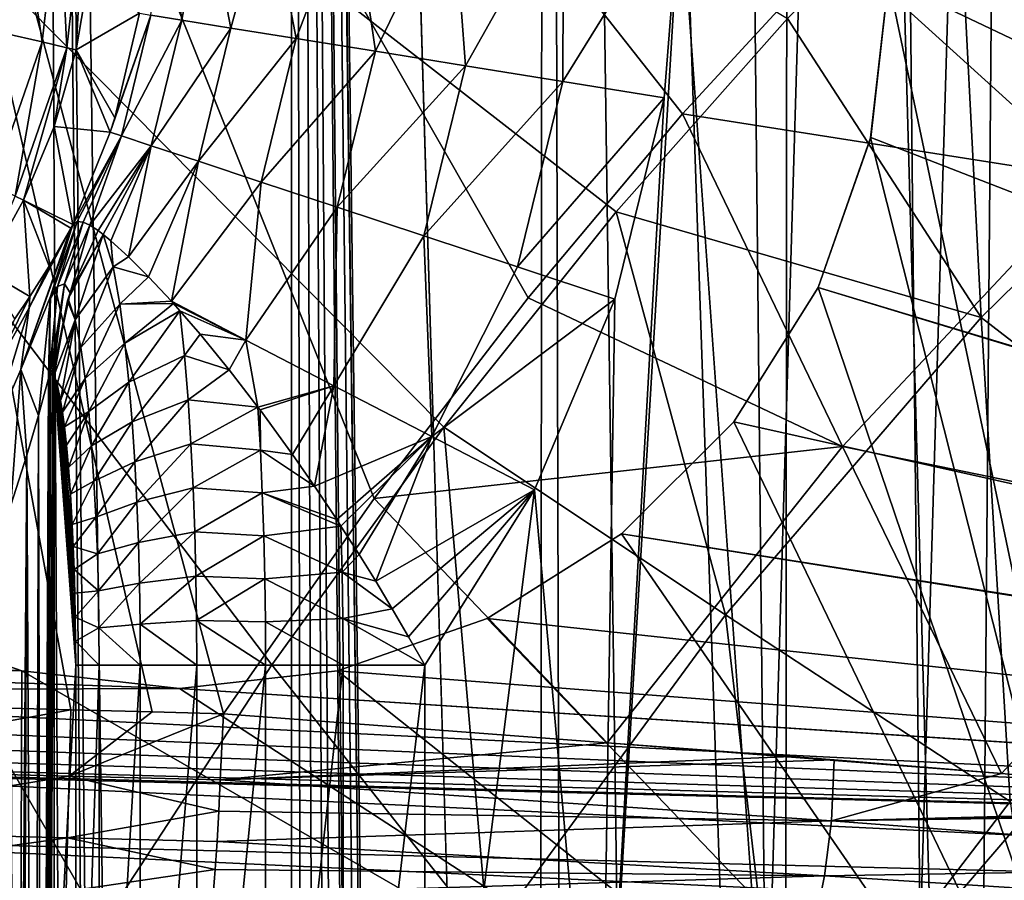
# Model space of a CAD drawing. Header units: metres. Extents: x -105 to 105, y -117 to 62.
# Tile 308 of 382: x 6.1 to 11.65, y -11.38 to -6.52. Entities that reach past the tile are written whole.
import ezdxf

# ---------------------------------------------------------------- set-up
doc = ezdxf.new("R2010")
doc.units = ezdxf.units.M
doc.layers.add('solid_509432_AD150_SW0001_01', color=7, linetype='CONTINUOUS')

msp = doc.modelspace()

# ---------------------------------------------------------------- linework, layer by layer
at = {"layer": 'solid_509432_AD150_SW0001_01'}
for points in [[(1.560201, 19.454649, 71.878479), (0, -90.568039, 71.879997), (6.716792, -90.563103, 71.851799)], [(3.113525, 19.27993, 71.87394), (1.560201, 19.454649, 71.878479), (6.716792, -90.563103, 71.851799)], [(4.649279, 18.989752, 71.866493), (3.113525, 19.27993, 71.87394), (6.716792, -90.563103, 71.851799)], [(6.158848, 18.585764, 71.856293), (4.649279, 18.989752, 71.866493), (6.716792, -90.563103, 71.851799)], [(6.158848, 18.585764, 71.856293), (7.271198, -90.493584, 71.846954), (7.627426, -90.37117, 71.843636)], [(7.633742, 18.070267, 71.843575), (6.158848, 18.585764, 71.856293), (7.627426, -90.37117, 71.843636)], [(6.158848, 18.585764, 71.856293), (7.181343, -90.514397, 71.847771), (7.271198, -90.493584, 71.846954)], [(6.158848, 18.585764, 71.856293), (6.716792, -90.563103, 71.851799), (7.181343, -90.514397, 71.847771)], [(7.633742, 18.070267, 71.843575), (7.627426, -90.37117, 71.843636), (7.795491, -90.288895, 71.842018)], [(7.633742, 18.070267, 71.843575), (9.022556, -88.007729, 71.829117), (9.022556, -28.755762, 71.829117)], [(9.065643, 17.446205, 71.828629), (7.633742, 18.070267, 71.843575), (9.022556, -28.755762, 71.829117)], [(7.633742, 18.070267, 71.843575), (8.98235, -88.533623, 71.829575), (9.022556, -88.007729, 71.829117)], [(7.633742, 18.070267, 71.843575), (8.979424, -88.551857, 71.829605), (8.98235, -88.533623, 71.829575)], [(7.633742, 18.070267, 71.843575), (8.859094, -89.033203, 71.830948), (8.979424, -88.551857, 71.829605)], [(7.633742, 18.070267, 71.843575), (8.663997, -89.454674, 71.833084), (8.859094, -89.033203, 71.830948)], [(7.633742, 18.070267, 71.843575), (8.615164, -89.533127, 71.833611), (8.663997, -89.454674, 71.833084)], [(7.633742, 18.070267, 71.843575), (8.384526, -89.830048, 71.83606), (8.615164, -89.533127, 71.833611)], [(7.633742, 18.070267, 71.843575), (8.252732, -89.962006, 71.837433), (8.384526, -89.830048, 71.83606)], [(7.633742, 18.070267, 71.843575), (8.034111, -90.139801, 71.839661), (8.252732, -89.962006, 71.837433)], [(7.633742, 18.070267, 71.843575), (7.795491, -90.288895, 71.842018), (8.034111, -90.139801, 71.839661)], [(9.178672, -26.460121, 71.827347), (9.065643, 17.446205, 71.828629), (9.022556, -28.755762, 71.829117)], [(10.412165, -22.032551, 71.812241), (10.446499, 16.71714, 71.81179), (9.065643, 17.446205, 71.828629)], [(9.644741, -24.204479, 71.821861), (10.412165, -22.032551, 71.812241), (9.065643, 17.446205, 71.828629)], [(9.178672, -26.460121, 71.827347), (9.644741, -24.204479, 71.821861), (9.065643, 17.446205, 71.828629)], [(10.412165, -22.032551, 71.812241), (11.466784, -19.984238, 71.797813), (10.446499, 16.71714, 71.81179)], [(11.466784, -19.984238, 71.797813), (11.76857, 15.887227, 71.793434), (10.446499, 16.71714, 71.81179)], [(11.466784, -19.984238, 71.797813), (12.789195, -18.097115, 71.777763), (11.76857, 15.887227, 71.793434)], [(10.075418, 10.182426, 68.879997), (10.310082, -12.572193, 68.879997), (9.827391, -5.8, 68.879997)], [(10.075418, 10.182426, 68.879997), (10.961078, 9.340251, 68.879997), (10.310082, -12.572193, 68.879997)], [(10.961078, 9.340251, 68.879997), (11.178156, -11.711964, 68.879997), (10.310082, -12.572193, 68.879997)], [(10.961078, 9.340251, 68.879997), (11.776581, 8.429969, 68.879997), (11.178156, -11.711964, 68.879997)], [(11.776581, 8.429969, 68.879997), (11.974685, -10.785096, 68.879997), (11.178156, -11.711964, 68.879997)], [(11.656376, 7.305843, 3.6), (11.245516, 6.710617, 3.6), (12.603499, -13.940187, 3.6)], [(11, -6.3, 3.6), (12.603499, -13.940187, 3.6), (11.245516, 6.710617, 3.6)], [(11.59725, 3.466968, 2.202656), (12.579206, 4.088384, 2.22837), (21.654612, -11.367823, 2.466017)], [(10.51178, 3.051578, 2.174232), (11.59725, 3.466968, 2.202656), (21.654612, -11.367823, 2.466017)], [(9.365834, 2.858877, 2.144225), (10.51178, 3.051578, 2.174232), (21.654612, -11.367823, 2.466017)], [(9.494305, -3.172952, 2.147589), (9.365834, 2.858877, 2.144225), (21.654612, -11.367823, 2.466017)], [(9.463707, -7.609659, -16.167194), (0, -0.25, -16.299999), (10.430306, -6.516758, -16.186916)], [(8.491665, -8.824736, -16.145269), (0, -0.25, -16.299999), (9.463707, -7.609659, -16.167194)], [(7.520955, -10.166413, -16.121058), (0, -0.25, -16.299999), (8.491665, -8.824736, -16.145269)], [(6.55984, -11.636592, -16.094528), (0, -0.25, -16.299999), (7.520955, -10.166413, -16.121058)], [(5.620007, -13.231618, -16.065746), (0, -0.25, -16.299999), (6.55984, -11.636592, -16.094528)], [(4.53511, -0.323961, -13.39818), (9.838708, -7.055127, -13.28237), (10.711084, -6.107227, -13.298678)], [(4.53511, -0.323961, -13.39818), (8.966207, -8.094018, -13.264496), (9.838708, -7.055127, -13.28237)], [(4.53511, -0.323961, -13.39818), (8.098138, -9.226183, -13.245017), (8.966207, -8.094018, -13.264496)], [(4.53511, -0.323961, -13.39818), (7.246974, -10.442265, -13.224093), (8.098138, -9.226183, -13.245017)], [(4.53511, -0.323961, -13.39818), (6.84513, -10.431643, -13.224277), (7.246974, -10.442265, -13.224093)], [(4.53511, -0.323961, -13.39818), (6.387159, -10.419597, -13.224483), (6.84513, -10.431643, -13.224277)], [(4.53511, -0.323961, -13.39818), (4.567264, -10.371883, -13.225305), (6.387159, -10.419597, -13.224483)], [(10.127562, -3.80634, 2.164171), (9.494305, -3.172952, 2.147589), (21.654612, -11.367823, 2.466017)], [(10.604027, -4.564777, 2.176648), (10.127562, -3.80634, 2.164171), (21.654612, -11.367823, 2.466017)], [(10.899744, -5.410061, 2.184391), (10.604027, -4.564777, 2.176648), (21.654612, -11.367823, 2.466017)], [(13.062856, -6.693572, -16.078629), (11.386396, -5.539844, -16.204544), (12.329649, -4.67089, -16.220224)], [(10.899744, -5.410061, 2.184391), (21.654612, -11.367823, 2.466017), (11, -6.3, 2.187017)], [(11.523291, -8.204957, -16.051559), (10.430306, -6.516758, -16.186916), (11.386396, -5.539844, -16.204544)], [(13.062856, -6.693572, -16.078629), (11.523291, -8.204957, -16.051559), (11.386396, -5.539844, -16.204544)], [(6.09892, -5.8, 47.336536), (6.008688, -6.600835, 47.336536), (5.822111, -5.8, 47.197586)], [(6.224161, -6.650015, 47.553524), (6.008688, -6.600835, 47.336536), (6.09892, -5.8, 47.336536)], [(6.319935, -5.8, 47.553524), (6.224161, -6.650015, 47.553524), (6.09892, -5.8, 47.336536)], [(6.364567, -6.682062, 47.827736), (6.224161, -6.650015, 47.553524), (6.319935, -5.8, 47.553524)], [(6.463952, -5.8, 47.827736), (6.364567, -6.682062, 47.827736), (6.319935, -5.8, 47.553524)], [(6.463952, -5.8, 47.827736), (6.416432, -6.6939, 48.132549), (6.364567, -6.682062, 47.827736)], [(6.463952, -5.8, 47.827736), (6.491891, -6.249778, 48.132549), (6.416432, -6.6939, 48.132549)], [(7.012892, -6.526636, 67.064232), (6.838438, -6.498547, 66.510132), (6.91292, -5.8, 66.59124)], [(7.012892, -6.526636, 67.064232), (6.91292, -5.8, 66.59124), (7.140921, -5.8, 67.215248)], [(7.289621, -6.571193, 67.573822), (7.012892, -6.526636, 67.064232), (7.140921, -5.8, 67.215248)], [(7.289621, -6.571193, 67.573822), (7.140921, -5.8, 67.215248), (7.500667, -5.8, 67.773766)], [(7.658226, -6.630544, 68.019753), (7.289621, -6.571193, 67.573822), (7.500667, -5.8, 67.773766)], [(7.658226, -6.630544, 68.019753), (7.500667, -5.8, 67.773766), (7.974517, -5.8, 68.239418)], [(8.104852, -6.702456, 68.385262), (7.658226, -6.630544, 68.019753), (7.974517, -5.8, 68.239418)], [(8.104852, -6.702456, 68.385262), (7.974517, -5.8, 68.239418), (8.539234, -5.8, 68.589363)], [(8.612715, -6.784229, 68.656624), (8.104852, -6.702456, 68.385262), (8.539234, -5.8, 68.589363)], [(8.612715, -6.784229, 68.656624), (8.539234, -5.8, 68.589363), (9.167122, -5.8, 68.806442)], [(9.162726, -6.872788, 68.823624), (8.612715, -6.784229, 68.656624), (9.167122, -5.8, 68.806442)], [(9.162726, -6.872788, 68.823624), (9.827391, -5.8, 68.879997), (9.734217, -6.964788, 68.879997)], [(9.162726, -6.872788, 68.823624), (9.167122, -5.8, 68.806442), (9.827391, -5.8, 68.879997)], [(9.375936, -13.360348, 68.879997), (9.734217, -6.964788, 68.879997), (9.827391, -5.8, 68.879997)], [(10.310082, -12.572193, 68.879997), (9.375936, -13.360348, 68.879997), (9.827391, -5.8, 68.879997)], [(12.158247, -7.421499, -13.143449), (10.711084, -6.107227, -13.298678), (9.838708, -7.055127, -13.28237)], [(12.158247, -7.421499, -13.143449), (13.662369, -6.06485, -13.166926), (10.711084, -6.107227, -13.298678)], [(6.772814, -6.487981, 65.932358), (6.416432, -6.6939, 48.132549), (6.491891, -6.249778, 48.132549)], [(10.899703, -7.190117, 3.6), (11, -6.3, 3.6), (10.899744, -7.189939, 2.184391)], [(10.899703, -7.190117, 3.6), (12.603499, -13.940187, 3.6), (11, -6.3, 3.6)], [(10.899744, -7.189939, 2.184391), (11, -6.3, 2.187017), (21.654612, -11.367823, 2.466017)], [(11, -6.3, 3.6), (11, -6.3, 2.187017), (10.899744, -7.189939, 2.184391)], [(6.772814, -6.487981, 65.932358), (6.635027, -7.077425, 65.932358), (6.416432, -6.6939, 48.132549)], [(6.838438, -6.498547, 66.510132), (6.608901, -7.159115, 65.932358), (6.635027, -7.077425, 65.932358)], [(6.838438, -6.498547, 66.510132), (6.672005, -7.179994, 66.510132), (6.608901, -7.159115, 65.932358)], [(6.838438, -6.498547, 66.510132), (6.635027, -7.077425, 65.932358), (6.772814, -6.487981, 65.932358)], [(7.012892, -6.526636, 67.064232), (6.672005, -7.179994, 66.510132), (6.838438, -6.498547, 66.510132)], [(7.012892, -6.526636, 67.064232), (6.839767, -7.235486, 67.064232), (6.672005, -7.179994, 66.510132)], [(7.289621, -6.571193, 67.573822), (6.839767, -7.235486, 67.064232), (7.012892, -6.526636, 67.064232)], [(11.523291, -8.204957, -16.051559), (9.463707, -7.609659, -16.167194), (10.430306, -6.516758, -16.186916)], [(6.224161, -6.650015, 47.553524), (5.941642, -7.457407, 47.553524), (6.008688, -6.600835, 47.336536)], [(7.289621, -6.571193, 67.573822), (7.10588, -7.323509, 67.573822), (6.839767, -7.235486, 67.064232)], [(7.658226, -6.630544, 68.019753), (7.10588, -7.323509, 67.573822), (7.289621, -6.571193, 67.573822)], [(6.071397, -7.519894, 47.827736), (5.941642, -7.457407, 47.553524), (6.224161, -6.650015, 47.553524)], [(6.364567, -6.682062, 47.827736), (6.071397, -7.519894, 47.827736), (6.224161, -6.650015, 47.553524)], [(7.658226, -6.630544, 68.019753), (7.460344, -7.440757, 68.019753), (7.10588, -7.323509, 67.573822)], [(8.104852, -6.702456, 68.385262), (7.460344, -7.440757, 68.019753), (7.658226, -6.630544, 68.019753)], [(6.364567, -6.682062, 47.827736), (6.119328, -7.542976, 48.132549), (6.071397, -7.519894, 47.827736)], [(6.364567, -6.682062, 47.827736), (6.291721, -7.126781, 48.132549), (6.119328, -7.542976, 48.132549)], [(6.364567, -6.682062, 47.827736), (6.416432, -6.6939, 48.132549), (6.291721, -7.126781, 48.132549)], [(6.608901, -7.159115, 65.932358), (6.291721, -7.126781, 48.132549), (6.416432, -6.6939, 48.132549)], [(6.635027, -7.077425, 65.932358), (6.608901, -7.159115, 65.932358), (6.416432, -6.6939, 48.132549)], [(8.104852, -6.702456, 68.385262), (7.889837, -7.582822, 68.385262), (7.460344, -7.440757, 68.019753)], [(8.612715, -6.784229, 68.656624), (7.889837, -7.582822, 68.385262), (8.104852, -6.702456, 68.385262)], [(13.072886, -9.402821, -15.742567), (11.523291, -8.204957, -16.051559), (13.062856, -6.693572, -16.078629)], [(8.612715, -6.784229, 68.656624), (8.378216, -7.744366, 68.656624), (7.889837, -7.582822, 68.385262)], [(9.162726, -6.872788, 68.823624), (8.378216, -7.744366, 68.656624), (8.612715, -6.784229, 68.656624)], [(9.162726, -6.872788, 68.823624), (8.907128, -7.919317, 68.823624), (8.378216, -7.744366, 68.656624)], [(9.162726, -6.872788, 68.823624), (9.734217, -6.964788, 68.879997), (8.907128, -7.919317, 68.823624)], [(8.907128, -7.919317, 68.823624), (9.734217, -6.964788, 68.879997), (9.456692, -8.1011, 68.879997)], [(9.375936, -13.360348, 68.879997), (9.456692, -8.1011, 68.879997), (9.734217, -6.964788, 68.879997)], [(10.740903, -8.933107, -13.117845), (9.838708, -7.055127, -13.28237), (8.966207, -8.094018, -13.264496)], [(10.740903, -8.933107, -13.117845), (12.158247, -7.421499, -13.143449), (9.838708, -7.055127, -13.28237)], [(6.398121, -7.680136, 65.932358), (6.119328, -7.542976, 48.132549), (6.291721, -7.126781, 48.132549)], [(6.608901, -7.159115, 65.932358), (6.398121, -7.680136, 65.932358), (6.291721, -7.126781, 48.132549)], [(6.672005, -7.179994, 66.510132), (6.398121, -7.680136, 65.932358), (6.608901, -7.159115, 65.932358)], [(6.422657, -7.664052, 66.185951), (6.398121, -7.680136, 65.932358), (6.672005, -7.179994, 66.510132)], [(6.455063, -7.667221, 66.404953), (6.422657, -7.664052, 66.185951), (6.672005, -7.179994, 66.510132)], [(6.493639, -7.684423, 66.603355), (6.455063, -7.667221, 66.404953), (6.672005, -7.179994, 66.510132)], [(6.493639, -7.684423, 66.603355), (6.672005, -7.179994, 66.510132), (6.839767, -7.235486, 67.064232)], [(10.899703, -7.190117, 3.6), (10.604027, -8.035223, 2.176648), (10.603883, -8.035521, 3.6)], [(10.899703, -7.190117, 3.6), (10.603883, -8.035521, 3.6), (12.603499, -13.940187, 3.6)], [(10.604027, -8.035223, 2.176648), (10.899744, -7.189939, 2.184391), (21.654612, -11.367823, 2.466017)], [(10.899703, -7.190117, 3.6), (10.899744, -7.189939, 2.184391), (10.604027, -8.035223, 2.176648)], [(6.493639, -7.684423, 66.603355), (6.839767, -7.235486, 67.064232), (6.539948, -7.714723, 66.796211)], [(6.839767, -7.235486, 67.064232), (6.569418, -7.736931, 66.902084), (6.539948, -7.714723, 66.796211)], [(6.839767, -7.235486, 67.064232), (6.611629, -7.771598, 67.038017), (6.569418, -7.736931, 66.902084)], [(6.839767, -7.235486, 67.064232), (6.711431, -7.861915, 67.308083), (6.611629, -7.771598, 67.038017)], [(6.839767, -7.235486, 67.064232), (7.10588, -7.323509, 67.573822), (6.711431, -7.861915, 67.308083)], [(7.10588, -7.323509, 67.573822), (6.825221, -7.975203, 67.559227), (6.711431, -7.861915, 67.308083)], [(7.10588, -7.323509, 67.573822), (6.954526, -8.113725, 67.796768), (6.825221, -7.975203, 67.559227)], [(7.10588, -7.323509, 67.573822), (7.460344, -7.440757, 68.019753), (6.954526, -8.113725, 67.796768)], [(7.460344, -7.440757, 68.019753), (7.373537, -8.332566, 68.253273), (6.954526, -8.113725, 67.796768)], [(7.460344, -7.440757, 68.019753), (7.889837, -7.582822, 68.385262), (7.373537, -8.332566, 68.253273)], [(12.937261, -9.385948, -12.775183), (12.158247, -7.421499, -13.143449), (10.740903, -8.933107, -13.117845)], [(6.071397, -7.519894, 47.827736), (6.119328, -7.542976, 48.132549), (5.901419, -7.937253, 48.132549)], [(6.155285, -8.087623, 65.030991), (5.901419, -7.937253, 48.132549), (6.119328, -7.542976, 48.132549)], [(6.264434, -7.914979, 65.361435), (6.155285, -8.087623, 65.030991), (6.119328, -7.542976, 48.132549)], [(6.386292, -7.701899, 65.867668), (6.264434, -7.914979, 65.361435), (6.119328, -7.542976, 48.132549)], [(6.398121, -7.680136, 65.932358), (6.386292, -7.701899, 65.867668), (6.119328, -7.542976, 48.132549)], [(7.889837, -7.582822, 68.385262), (7.870914, -8.591032, 68.595779), (7.373537, -8.332566, 68.253273)], [(7.889837, -7.582822, 68.385262), (8.378216, -7.744366, 68.656624), (7.870914, -8.591032, 68.595779)], [(10.080722, -9.883482, -16.021894), (8.491665, -8.824736, -16.145269), (9.463707, -7.609659, -16.167194)], [(11.523291, -8.204957, -16.051559), (10.080722, -9.883482, -16.021894), (9.463707, -7.609659, -16.167194)], [(6.269152, -8.100606, 66.169067), (6.271303, -8.087381, 66.162109), (6.422657, -7.664052, 66.185951)], [(6.310678, -8.030068, 66.325424), (6.269152, -8.100606, 66.169067), (6.422657, -7.664052, 66.185951)], [(6.271303, -8.087381, 66.162109), (6.398121, -7.680136, 65.932358), (6.422657, -7.664052, 66.185951)], [(6.310678, -8.030068, 66.325424), (6.422657, -7.664052, 66.185951), (6.455063, -7.667221, 66.404953)], [(6.351038, -8.014704, 66.510147), (6.310678, -8.030068, 66.325424), (6.455063, -7.667221, 66.404953)], [(6.351038, -8.014704, 66.510147), (6.455063, -7.667221, 66.404953), (6.493639, -7.684423, 66.603355)], [(6.104078, -8.499185, 65.79715), (6.386292, -7.701899, 65.867668), (6.398121, -7.680136, 65.932358)], [(6.271303, -8.087381, 66.162109), (6.104078, -8.499185, 65.79715), (6.398121, -7.680136, 65.932358)], [(6.104078, -8.499185, 65.79715), (6.15096, -8.150469, 65.438515), (6.386292, -7.701899, 65.867668)], [(6.15096, -8.150469, 65.438515), (6.264434, -7.914979, 65.361435), (6.386292, -7.701899, 65.867668)], [(6.351038, -8.014704, 66.510147), (6.493639, -7.684423, 66.603355), (6.382713, -8.065612, 66.691566)], [(6.382713, -8.065612, 66.691566), (6.493639, -7.684423, 66.603355), (6.539948, -7.714723, 66.796211)], [(6.382713, -8.065612, 66.691566), (6.539948, -7.714723, 66.796211), (6.569418, -7.736931, 66.902084)], [(6.371831, -8.099334, 66.680771), (6.569418, -7.736931, 66.902084), (6.411109, -8.219325, 66.903526)], [(6.382713, -8.065612, 66.691566), (6.569418, -7.736931, 66.902084), (6.371831, -8.099334, 66.680771)], [(6.624226, -7.919222, 67.198677), (6.411109, -8.219325, 66.903526), (6.569418, -7.736931, 66.902084)], [(6.624226, -7.919222, 67.198677), (6.569418, -7.736931, 66.902084), (6.611629, -7.771598, 67.038017)], [(6.624226, -7.919222, 67.198677), (6.611629, -7.771598, 67.038017), (6.711431, -7.861915, 67.308083)], [(8.378216, -7.744366, 68.656624), (8.422517, -8.877675, 68.808083), (7.870914, -8.591032, 68.595779)], [(8.378216, -7.744366, 68.656624), (8.907128, -7.919317, 68.823624), (8.422517, -8.877675, 68.808083)], [(6.624226, -7.919222, 67.198677), (6.711431, -7.861915, 67.308083), (6.825221, -7.975203, 67.559227)], [(6.155285, -8.087623, 65.030991), (6.069532, -8.212525, 64.815079), (5.901419, -7.937253, 48.132549)], [(6.15096, -8.150469, 65.438515), (6.155285, -8.087623, 65.030991), (6.264434, -7.914979, 65.361435)], [(6.624226, -7.919222, 67.198677), (6.442327, -8.375444, 67.080574), (6.411109, -8.219325, 66.903526)], [(6.662374, -8.130104, 67.415024), (6.442327, -8.375444, 67.080574), (6.624226, -7.919222, 67.198677)], [(6.662374, -8.130104, 67.415024), (6.624226, -7.919222, 67.198677), (6.825221, -7.975203, 67.559227)], [(8.907128, -7.919317, 68.823624), (9.456692, -8.1011, 68.879997), (8.422517, -8.877675, 68.808083)], [(6.662374, -8.130104, 67.415024), (6.825221, -7.975203, 67.559227), (6.954526, -8.113725, 67.796768)], [(6.310678, -8.030068, 66.325424), (6.272157, -8.515094, 66.437157), (6.266385, -8.528996, 66.41246)], [(6.310678, -8.030068, 66.325424), (6.266385, -8.528996, 66.41246), (6.269152, -8.100606, 66.169067)], [(6.351038, -8.014704, 66.510147), (6.282313, -8.508496, 66.484535), (6.272157, -8.515094, 66.437157)], [(6.351038, -8.014704, 66.510147), (6.272157, -8.515094, 66.437157), (6.310678, -8.030068, 66.325424)], [(6.351038, -8.014704, 66.510147), (6.286794, -8.51513, 66.507439), (6.282313, -8.508496, 66.484535)], [(6.351038, -8.014704, 66.510147), (6.382713, -8.065612, 66.691566), (6.286794, -8.51513, 66.507439)], [(10.603883, -8.035521, 3.6), (10.127562, -8.79366, 2.164171), (10.127305, -8.793983, 3.6)], [(10.603883, -8.035521, 3.6), (10.127305, -8.793983, 3.6), (12.603499, -13.940187, 3.6)], [(10.127562, -8.79366, 2.164171), (10.604027, -8.035223, 2.176648), (21.221378, -11.267543, 2.454673)], [(10.603883, -8.035521, 3.6), (10.604027, -8.035223, 2.176648), (10.127562, -8.79366, 2.164171)], [(10.604027, -8.035223, 2.176648), (21.654612, -11.367823, 2.466017), (21.221378, -11.267543, 2.454673)], [(5.894207, -8.612926, 65.148735), (6.069532, -8.212525, 64.815079), (6.155285, -8.087623, 65.030991)], [(5.894207, -8.612926, 65.148735), (6.155285, -8.087623, 65.030991), (6.15096, -8.150469, 65.438515)], [(6.271303, -8.087381, 66.162109), (6.204069, -8.757781, 66.203934), (6.104078, -8.499185, 65.79715)], [(6.271303, -8.087381, 66.162109), (6.260525, -8.548884, 66.388725), (6.204069, -8.757781, 66.203934)], [(6.269152, -8.100606, 66.169067), (6.260525, -8.548884, 66.388725), (6.271303, -8.087381, 66.162109)], [(6.269152, -8.100606, 66.169067), (6.266385, -8.528996, 66.41246), (6.260525, -8.548884, 66.388725)], [(6.382713, -8.065612, 66.691566), (6.371831, -8.099334, 66.680771), (6.286794, -8.51513, 66.507439)], [(6.368003, -8.111739, 66.676773), (6.286794, -8.51513, 66.507439), (6.371831, -8.099334, 66.680771)], [(6.368003, -8.111739, 66.676773), (6.291416, -8.530077, 66.532707), (6.286794, -8.51513, 66.507439)], [(6.368003, -8.111739, 66.676773), (6.411109, -8.219325, 66.903526), (6.291416, -8.530077, 66.532707)], [(6.368003, -8.111739, 66.676773), (6.371831, -8.099334, 66.680771), (6.411109, -8.219325, 66.903526)], [(10.740903, -8.933107, -13.117845), (8.966207, -8.094018, -13.264496), (8.098138, -9.226183, -13.245017)], [(8.422517, -8.877675, 68.808083), (9.456692, -8.1011, 68.879997), (9.001888, -9.178766, 68.879997)], [(9.375936, -13.360348, 68.879997), (9.001888, -9.178766, 68.879997), (9.456692, -8.1011, 68.879997)], [(5.906733, -8.952757, 65.519508), (5.894207, -8.612926, 65.148735), (6.15096, -8.150469, 65.438515)], [(6.104078, -8.499185, 65.79715), (5.906733, -8.952757, 65.519508), (6.15096, -8.150469, 65.438515)], [(6.662374, -8.130104, 67.415024), (6.467114, -8.550181, 67.221146), (6.442327, -8.375444, 67.080574)], [(6.691389, -8.349277, 67.579575), (6.467114, -8.550181, 67.221146), (6.662374, -8.130104, 67.415024)], [(6.662374, -8.130104, 67.415024), (6.954526, -8.113725, 67.796768), (6.965916, -8.126393, 67.815811)], [(6.691389, -8.349277, 67.579575), (6.662374, -8.130104, 67.415024), (6.965916, -8.126393, 67.815811)], [(6.691389, -8.349277, 67.579575), (6.965916, -8.126393, 67.815811), (7.001775, -8.166745, 67.874039)], [(6.714102, -8.571164, 67.708389), (6.691389, -8.349277, 67.579575), (7.001775, -8.166745, 67.874039)], [(6.714102, -8.571164, 67.708389), (7.001775, -8.166745, 67.874039), (7.02777, -8.419668, 68.017624)], [(6.965916, -8.126393, 67.815811), (6.954526, -8.113725, 67.796768), (7.373537, -8.332566, 68.253273)], [(7.001775, -8.166745, 67.874039), (6.965916, -8.126393, 67.815811), (7.373537, -8.332566, 68.253273)], [(7.116498, -8.299934, 68.044289), (7.001775, -8.166745, 67.874039), (7.373537, -8.332566, 68.253273)], [(7.02777, -8.419668, 68.017624), (7.001775, -8.166745, 67.874039), (7.116498, -8.299934, 68.044289)], [(6.411109, -8.219325, 66.903526), (6.30918, -8.58201, 66.633446), (6.291416, -8.530077, 66.532707)], [(6.411109, -8.219325, 66.903526), (6.32863, -8.673161, 66.743752), (6.30918, -8.58201, 66.633446)], [(6.411109, -8.219325, 66.903526), (6.442327, -8.375444, 67.080574), (6.32863, -8.673161, 66.743752)], [(11.686144, -10.937805, -15.717717), (10.080722, -9.883482, -16.021894), (11.523291, -8.204957, -16.051559)], [(11.686144, -10.937805, -15.717717), (11.523291, -8.204957, -16.051559), (13.072886, -9.402821, -15.742567)], [(7.02777, -8.419668, 68.017624), (7.116498, -8.299934, 68.044289), (7.280209, -8.500475, 68.251701)], [(7.280209, -8.500475, 68.251701), (7.116498, -8.299934, 68.044289), (7.373537, -8.332566, 68.253273)], [(7.442338, -8.71068, 68.422966), (7.280209, -8.500475, 68.251701), (7.373537, -8.332566, 68.253273)], [(7.442338, -8.71068, 68.422966), (7.373537, -8.332566, 68.253273), (7.870914, -8.591032, 68.595779)], [(6.442327, -8.375444, 67.080574), (6.339139, -8.739106, 66.803352), (6.32863, -8.673161, 66.743752)], [(6.442327, -8.375444, 67.080574), (6.467114, -8.550181, 67.221146), (6.339139, -8.739106, 66.803352)], [(6.691389, -8.349277, 67.579575), (6.487155, -8.736016, 67.334808), (6.467114, -8.550181, 67.221146)], [(6.714102, -8.571164, 67.708389), (6.487155, -8.736016, 67.334808), (6.691389, -8.349277, 67.579575)], [(6.732247, -8.794751, 67.811295), (6.714102, -8.571164, 67.708389), (7.02777, -8.419668, 68.017624)], [(6.732247, -8.794751, 67.811295), (7.02777, -8.419668, 68.017624), (7.047581, -8.669526, 68.129982)], [(7.047581, -8.669526, 68.129982), (7.02777, -8.419668, 68.017624), (7.280209, -8.500475, 68.251701)], [(6.104078, -8.499185, 65.79715), (6.047307, -9.264956, 65.868752), (5.906733, -8.952757, 65.519508)], [(6.104078, -8.499185, 65.79715), (6.138668, -8.981604, 66.043945), (6.047307, -9.264956, 65.868752)], [(6.104078, -8.499185, 65.79715), (6.204069, -8.757781, 66.203934), (6.138668, -8.981604, 66.043945)], [(7.047581, -8.669526, 68.129982), (7.280209, -8.500475, 68.251701), (7.442338, -8.71068, 68.422966)], [(6.204069, -8.757781, 66.203934), (6.260525, -8.548884, 66.388725), (6.222605, -17.035429, 66.25795)], [(6.260525, -8.548884, 66.388725), (6.249832, -16.847788, 66.348305), (6.222605, -17.035429, 66.25795)], [(6.282313, -8.508496, 66.484535), (6.286794, -8.51513, 66.507439), (6.249832, -16.847788, 66.348305)], [(6.272157, -8.515094, 66.437157), (6.282313, -8.508496, 66.484535), (6.249832, -16.847788, 66.348305)], [(6.266385, -8.528996, 66.41246), (6.272157, -8.515094, 66.437157), (6.249832, -16.847788, 66.348305)], [(6.286794, -8.51513, 66.507439), (6.291416, -8.530077, 66.532707), (6.249832, -16.847788, 66.348305)], [(6.260525, -8.548884, 66.388725), (6.266385, -8.528996, 66.41246), (6.249832, -16.847788, 66.348305)], [(6.249832, -16.847788, 66.348305), (6.291416, -8.530077, 66.532707), (6.291416, -12.45564, 66.532707)], [(6.413892, -10.167493, 67.227295), (6.291416, -12.45564, 66.532707), (6.291416, -8.530077, 66.532707)], [(6.413328, -10.032749, 67.224098), (6.413892, -10.167493, 67.227295), (6.291416, -8.530077, 66.532707)], [(6.411622, -9.89684, 67.214424), (6.413328, -10.032749, 67.224098), (6.291416, -8.530077, 66.532707)], [(6.408784, -9.761194, 67.198334), (6.411622, -9.89684, 67.214424), (6.291416, -8.530077, 66.532707)], [(6.404855, -9.627512, 67.176048), (6.408784, -9.761194, 67.198334), (6.291416, -8.530077, 66.532707)], [(6.399909, -9.497582, 67.147995), (6.404855, -9.627512, 67.176048), (6.291416, -8.530077, 66.532707)], [(6.394072, -9.373519, 67.114891), (6.399909, -9.497582, 67.147995), (6.291416, -8.530077, 66.532707)], [(6.384034, -9.202334, 67.057961), (6.394072, -9.373519, 67.114891), (6.291416, -8.530077, 66.532707)], [(6.372986, -9.052554, 66.995308), (6.384034, -9.202334, 67.057961), (6.291416, -8.530077, 66.532707)], [(6.361532, -8.926104, 66.930351), (6.372986, -9.052554, 66.995308), (6.291416, -8.530077, 66.532707)], [(6.350152, -8.822417, 66.865814), (6.361532, -8.926104, 66.930351), (6.291416, -8.530077, 66.532707)], [(6.339139, -8.739106, 66.803352), (6.350152, -8.822417, 66.865814), (6.291416, -8.530077, 66.532707)], [(6.32863, -8.673161, 66.743752), (6.339139, -8.739106, 66.803352), (6.291416, -8.530077, 66.532707)], [(6.30918, -8.58201, 66.633446), (6.32863, -8.673161, 66.743752), (6.291416, -8.530077, 66.532707)], [(6.467114, -8.550181, 67.221146), (6.350152, -8.822417, 66.865814), (6.339139, -8.739106, 66.803352)], [(6.467114, -8.550181, 67.221146), (6.487155, -8.736016, 67.334808), (6.350152, -8.822417, 66.865814)], [(6.714102, -8.571164, 67.708389), (6.503541, -8.929559, 67.427734), (6.487155, -8.736016, 67.334808)], [(6.732247, -8.794751, 67.811295), (6.503541, -8.929559, 67.427734), (6.714102, -8.571164, 67.708389)], [(7.454602, -8.727045, 68.434685), (7.442338, -8.71068, 68.422966), (7.870914, -8.591032, 68.595779)], [(7.636834, -8.977986, 68.589928), (7.454602, -8.727045, 68.434685), (7.870914, -8.591032, 68.595779)], [(7.76118, -9.157683, 68.676506), (7.636834, -8.977986, 68.589928), (7.870914, -8.591032, 68.595779)], [(7.76118, -9.157683, 68.676506), (7.870914, -8.591032, 68.595779), (8.422517, -8.877675, 68.808083)], [(6.746812, -9.020019, 67.893898), (6.732247, -8.794751, 67.811295), (7.047581, -8.669526, 68.129982)], [(6.746812, -9.020019, 67.893898), (7.047581, -8.669526, 68.129982), (7.063335, -8.918143, 68.219322)], [(7.063335, -8.918143, 68.219322), (7.047581, -8.669526, 68.129982), (7.442338, -8.71068, 68.422966)], [(7.063335, -8.918143, 68.219322), (7.442338, -8.71068, 68.422966), (7.456015, -8.953614, 68.499878)], [(7.456015, -8.953614, 68.499878), (7.442338, -8.71068, 68.422966), (7.454602, -8.727045, 68.434685)], [(6.138668, -8.981604, 66.043945), (6.204069, -8.757781, 66.203934), (6.180246, -17.25028, 66.140961)], [(6.204069, -8.757781, 66.203934), (6.222605, -17.035429, 66.25795), (6.180246, -17.25028, 66.140961)], [(6.487155, -8.736016, 67.334808), (6.361532, -8.926104, 66.930351), (6.350152, -8.822417, 66.865814)], [(6.487155, -8.736016, 67.334808), (6.372986, -9.052554, 66.995308), (6.361532, -8.926104, 66.930351)], [(6.487155, -8.736016, 67.334808), (6.503541, -8.929559, 67.427734), (6.372986, -9.052554, 66.995308)], [(7.456015, -8.953614, 68.499878), (7.454602, -8.727045, 68.434685), (7.636834, -8.977986, 68.589928)], [(6.732247, -8.794751, 67.811295), (6.516902, -9.128838, 67.50351), (6.503541, -8.929559, 67.427734)], [(6.746812, -9.020019, 67.893898), (6.516902, -9.128838, 67.50351), (6.732247, -8.794751, 67.811295)], [(8.741136, -11.710578, -15.98999), (7.520955, -10.166413, -16.121058), (8.491665, -8.824736, -16.145269)], [(10.080722, -9.883482, -16.021894), (8.741136, -11.710578, -15.98999), (8.491665, -8.824736, -16.145269)], [(10.127305, -8.793983, 3.6), (9.494305, -9.427048, 2.147589), (9.493982, -9.427305, 3.6)], [(10.127305, -8.793983, 3.6), (9.493982, -9.427305, 3.6), (12.603499, -13.940187, 3.6)], [(9.494305, -9.427048, 2.147589), (10.127562, -8.79366, 2.164171), (21.221378, -11.267543, 2.454673)], [(10.127305, -8.793983, 3.6), (10.127562, -8.79366, 2.164171), (9.494305, -9.427048, 2.147589)], [(7.886892, -9.34622, 68.748634), (7.76118, -9.157683, 68.676506), (8.422517, -8.877675, 68.808083)], [(7.910752, -9.382893, 68.760612), (7.886892, -9.34622, 68.748634), (8.422517, -8.877675, 68.808083)], [(8.012795, -9.542698, 68.805557), (7.910752, -9.382893, 68.760612), (8.422517, -8.877675, 68.808083)], [(8.106951, -9.694477, 68.837936), (8.012795, -9.542698, 68.805557), (8.422517, -8.877675, 68.808083)], [(8.106951, -9.694477, 68.837936), (8.422517, -8.877675, 68.808083), (9.001888, -9.178766, 68.879997)], [(6.503541, -8.929559, 67.427734), (6.384034, -9.202334, 67.057961), (6.372986, -9.052554, 66.995308)], [(6.503541, -8.929559, 67.427734), (6.516902, -9.128838, 67.50351), (6.384034, -9.202334, 67.057961)], [(6.758349, -9.246988, 67.959328), (6.746812, -9.020019, 67.893898), (7.063335, -8.918143, 68.219322)], [(6.758349, -9.246988, 67.959328), (7.063335, -8.918143, 68.219322), (7.075738, -9.166602, 68.289665)], [(7.075738, -9.166602, 68.289665), (7.063335, -8.918143, 68.219322), (7.456015, -8.953614, 68.499878)], [(9.413424, -10.606347, -13.088589), (10.740903, -8.933107, -13.117845), (8.098138, -9.226183, -13.245017)], [(11.638485, -10.779271, -12.75984), (10.740903, -8.933107, -13.117845), (9.413424, -10.606347, -13.088589)], [(12.937261, -9.385948, -12.775183), (10.740903, -8.933107, -13.117845), (11.638485, -10.779271, -12.75984)], [(6.047307, -9.264956, 65.868752), (6.138668, -8.981604, 66.043945), (6.074553, -17.595037, 65.916748)], [(6.138668, -8.981604, 66.043945), (6.106372, -17.509573, 65.977058), (6.074553, -17.595037, 65.916748)], [(6.138668, -8.981604, 66.043945), (6.180246, -17.25028, 66.140961), (6.106372, -17.509573, 65.977058)], [(7.075738, -9.166602, 68.289665), (7.456015, -8.953614, 68.499878), (7.466759, -9.195575, 68.560806)], [(7.456015, -8.953614, 68.499878), (7.636834, -8.977986, 68.589928), (7.76118, -9.157683, 68.676506)], [(7.466759, -9.195575, 68.560806), (7.456015, -8.953614, 68.499878), (7.76118, -9.157683, 68.676506)], [(6.746812, -9.020019, 67.893898), (6.527593, -9.332409, 67.56414), (6.516902, -9.128838, 67.50351)], [(6.758349, -9.246988, 67.959328), (6.527593, -9.332409, 67.56414), (6.746812, -9.020019, 67.893898)], [(6.516902, -9.128838, 67.50351), (6.394072, -9.373519, 67.114891), (6.384034, -9.202334, 67.057961)], [(6.516902, -9.128838, 67.50351), (6.527593, -9.332409, 67.56414), (6.394072, -9.373519, 67.114891)], [(6.767165, -9.475539, 68.009323), (6.758349, -9.246988, 67.959328), (7.075738, -9.166602, 68.289665)], [(6.767165, -9.475539, 68.009323), (7.075738, -9.166602, 68.289665), (7.085179, -9.415566, 68.343208)], [(7.085179, -9.415566, 68.343208), (7.075738, -9.166602, 68.289665), (7.466759, -9.195575, 68.560806)], [(7.466759, -9.195575, 68.560806), (7.76118, -9.157683, 68.676506), (7.886892, -9.34622, 68.748634)], [(7.085179, -9.415566, 68.343208), (7.466759, -9.195575, 68.560806), (7.474977, -9.437572, 68.607414)], [(7.466759, -9.195575, 68.560806), (7.886892, -9.34622, 68.748634), (7.910752, -9.382893, 68.760612)], [(7.474977, -9.437572, 68.607414), (7.466759, -9.195575, 68.560806), (7.910752, -9.382893, 68.760612)], [(8.200294, -9.849612, 68.861229), (8.106951, -9.694477, 68.837936), (9.001888, -9.178766, 68.879997)], [(8.29264, -10.007456, 68.875298), (8.200294, -9.849612, 68.861229), (9.001888, -9.178766, 68.879997)], [(8.29264, -10.007456, 68.875298), (9.001888, -9.178766, 68.879997), (8.383507, -10.167493, 68.879997)], [(8.383507, -14.07016, 68.879997), (8.383507, -10.167493, 68.879997), (9.001888, -9.178766, 68.879997)], [(9.375936, -13.360348, 68.879997), (8.383507, -14.07016, 68.879997), (9.001888, -9.178766, 68.879997)], [(6.758349, -9.246988, 67.959328), (6.53581, -9.53908, 67.610741), (6.527593, -9.332409, 67.56414)], [(6.767165, -9.475539, 68.009323), (6.53581, -9.53908, 67.610741), (6.758349, -9.246988, 67.959328)], [(9.413424, -10.606347, -13.088589), (8.098138, -9.226183, -13.245017), (7.246974, -10.442265, -13.224093)], [(6.527593, -9.332409, 67.56414), (6.399909, -9.497582, 67.147995), (6.394072, -9.373519, 67.114891)], [(6.527593, -9.332409, 67.56414), (6.53581, -9.53908, 67.610741), (6.399909, -9.497582, 67.147995)], [(7.474977, -9.437572, 68.607414), (7.910752, -9.382893, 68.760612), (7.917137, -9.643612, 68.796944)], [(7.917137, -9.643612, 68.796944), (7.910752, -9.382893, 68.760612), (8.012795, -9.542698, 68.805557)], [(12.937261, -9.385948, -12.775183), (11.638485, -10.779271, -12.75984), (13.977601, -10.988504, -12.204398)], [(6.773417, -9.705397, 68.044777), (6.767165, -9.475539, 68.009323), (7.085179, -9.415566, 68.343208)], [(6.773417, -9.705397, 68.044777), (7.085179, -9.415566, 68.343208), (7.091863, -9.665345, 68.381111)], [(7.091863, -9.665345, 68.381111), (7.085179, -9.415566, 68.343208), (7.474977, -9.437572, 68.607414)], [(7.091863, -9.665345, 68.381111), (7.474977, -9.437572, 68.607414), (7.480811, -9.680077, 68.640503)], [(7.480811, -9.680077, 68.640503), (7.474977, -9.437572, 68.607414), (7.917137, -9.643612, 68.796944)], [(9.493982, -9.427305, 3.6), (8.735818, -9.90374, 2.127727), (8.73552, -9.903883, 3.6)], [(9.493982, -9.427305, 3.6), (8.73552, -9.903883, 3.6), (12.603499, -13.940187, 3.6)], [(20.566813, -11.180304, 2.437533), (8.735818, -9.90374, 2.127727), (9.494305, -9.427048, 2.147589)], [(9.493982, -9.427305, 3.6), (9.494305, -9.427048, 2.147589), (8.735818, -9.90374, 2.127727)], [(9.494305, -9.427048, 2.147589), (21.221378, -11.267543, 2.454673), (20.779415, -11.203161, 2.4431)], [(9.494305, -9.427048, 2.147589), (20.779415, -11.203161, 2.4431), (20.566813, -11.180304, 2.437533)], [(6.53581, -9.53908, 67.610741), (6.404855, -9.627512, 67.176048), (6.399909, -9.497582, 67.147995)], [(6.767165, -9.475539, 68.009323), (6.541654, -9.747785, 67.643883), (6.53581, -9.53908, 67.610741)], [(6.773417, -9.705397, 68.044777), (6.541654, -9.747785, 67.643883), (6.767165, -9.475539, 68.009323)], [(6.53581, -9.53908, 67.610741), (6.541654, -9.747785, 67.643883), (6.404855, -9.627512, 67.176048)], [(7.917137, -9.643612, 68.796944), (8.012795, -9.542698, 68.805557), (8.106951, -9.694477, 68.837936)], [(6.541654, -9.747785, 67.643883), (6.408784, -9.761194, 67.198334), (6.404855, -9.627512, 67.176048)], [(6.77717, -9.936227, 68.066063), (6.773417, -9.705397, 68.044777), (7.091863, -9.665345, 68.381111)], [(6.77717, -9.936227, 68.066063), (7.091863, -9.665345, 68.381111), (7.095874, -9.916053, 68.403862)], [(7.095874, -9.916053, 68.403862), (7.091863, -9.665345, 68.381111), (7.480811, -9.680077, 68.640503)], [(7.480811, -9.680077, 68.640503), (7.917137, -9.643612, 68.796944), (7.920984, -9.905051, 68.818764)], [(7.917137, -9.643612, 68.796944), (8.106951, -9.694477, 68.837936), (8.200294, -9.849612, 68.861229)], [(7.920984, -9.905051, 68.818764), (7.917137, -9.643612, 68.796944), (8.200294, -9.849612, 68.861229)], [(6.773417, -9.705397, 68.044777), (6.545163, -9.957587, 67.663788), (6.541654, -9.747785, 67.643883)], [(6.77717, -9.936227, 68.066063), (6.545163, -9.957587, 67.663788), (6.773417, -9.705397, 68.044777)], [(7.095874, -9.916053, 68.403862), (7.480811, -9.680077, 68.640503), (7.484316, -9.923389, 68.660385)], [(7.484316, -9.923389, 68.660385), (7.480811, -9.680077, 68.640503), (7.920984, -9.905051, 68.818764)], [(6.541654, -9.747785, 67.643883), (6.411622, -9.89684, 67.214424), (6.408784, -9.761194, 67.198334)], [(6.541654, -9.747785, 67.643883), (6.545163, -9.957587, 67.663788), (6.411622, -9.89684, 67.214424)], [(7.920984, -9.905051, 68.818764), (8.200294, -9.849612, 68.861229), (8.29264, -10.007456, 68.875298)], [(10.400439, -12.623884, -15.691017), (8.741136, -11.710578, -15.98999), (10.080722, -9.883482, -16.021894)], [(10.400439, -12.623884, -15.691017), (10.080722, -9.883482, -16.021894), (11.686144, -10.937805, -15.717717)], [(5.264182, -9.90374, 2.036819), (6.109704, -10.199662, 2.05896), (2.904006, -9.996581, 1.975016)], [(5.26448, -9.903883, 3.6), (6.109704, -10.199662, 2.05896), (5.264182, -9.90374, 2.036819)], [(6.109882, -10.199703, 3.6), (6.109704, -10.199662, 2.05896), (5.26448, -9.903883, 3.6)], [(6.109882, -10.199703, 3.6), (5.26448, -9.903883, 3.6), (6.096374, -13.627247, 3.6)], [(6.545163, -9.957587, 67.663788), (6.413328, -10.032749, 67.224098), (6.411622, -9.89684, 67.214424)], [(6.77717, -9.936227, 68.066063), (6.778428, -10.167493, 68.073196), (6.545163, -9.957587, 67.663788)], [(6.77717, -9.936227, 68.066063), (7.095874, -9.916053, 68.403862), (7.097219, -10.167493, 68.411491)], [(6.77717, -9.936227, 68.066063), (7.097219, -10.167493, 68.411491), (6.778428, -10.167493, 68.073196)], [(7.095874, -9.916053, 68.403862), (7.484316, -9.923389, 68.660385), (7.485493, -10.167493, 68.667053)], [(7.095874, -9.916053, 68.403862), (7.485493, -10.167493, 68.667053), (7.097219, -10.167493, 68.411491)], [(7.484316, -9.923389, 68.660385), (7.920984, -9.905051, 68.818764), (7.922276, -10.167493, 68.826088)], [(7.484316, -9.923389, 68.660385), (7.922276, -10.167493, 68.826088), (7.485493, -10.167493, 68.667053)], [(8.73552, -9.903883, 3.6), (7.890296, -10.199662, 2.105586), (7.890118, -10.199703, 3.6)], [(8.73552, -9.903883, 3.6), (7.890118, -10.199703, 3.6), (12.603499, -13.940187, 3.6)], [(7.890296, -10.199662, 2.105586), (8.735818, -9.90374, 2.127727), (20.566813, -11.180304, 2.437533)], [(8.73552, -9.903883, 3.6), (8.735818, -9.90374, 2.127727), (7.890296, -10.199662, 2.105586)], [(7.920984, -9.905051, 68.818764), (8.29264, -10.007456, 68.875298), (8.383507, -10.167493, 68.879997)], [(7.922276, -10.167493, 68.826088), (7.920984, -9.905051, 68.818764), (8.383507, -10.167493, 68.879997)], [(6.109704, -10.199662, 2.05896), (3.012205, -10.16233, 1.977849), (2.904006, -9.996581, 1.975016)], [(6.545163, -9.957587, 67.663788), (6.546339, -10.167493, 67.670448), (6.413328, -10.032749, 67.224098)], [(6.778428, -10.167493, 68.073196), (6.546339, -10.167493, 67.670448), (6.545163, -9.957587, 67.663788)], [(6.546339, -10.167493, 67.670448), (6.413892, -10.167493, 67.227295), (6.413328, -10.032749, 67.224098)], [(7, -10.3, 2.082273), (3.141306, -10.312394, 1.98123), (3.012205, -10.16233, 1.977849)], [(6.109704, -10.199662, 2.05896), (7, -10.3, 2.082273), (3.012205, -10.16233, 1.977849)], [(6.413892, -10.167493, 67.227295), (6.413892, -14.070159, 67.227295), (6.291416, -12.45564, 66.532707)], [(6.546339, -10.167493, 67.670448), (6.413892, -14.070159, 67.227295), (6.413892, -10.167493, 67.227295)], [(6.547075, -14.070159, 67.672157), (6.413892, -14.070159, 67.227295), (6.546339, -10.167493, 67.670448)], [(6.547075, -14.070159, 67.672157), (6.546339, -10.167493, 67.670448), (6.778428, -10.167493, 68.073196)], [(6.779261, -14.07016, 68.074318), (6.547075, -14.070159, 67.672157), (6.778428, -10.167493, 68.073196)], [(8.741136, -11.710578, -15.98999), (6.55984, -11.636592, -16.094528), (7.520955, -10.166413, -16.121058)], [(6.779261, -14.07016, 68.074318), (6.778428, -10.167493, 68.073196), (7.097219, -10.167493, 68.411491)], [(7.097932, -14.07016, 68.412086), (6.779261, -14.07016, 68.074318), (7.097219, -10.167493, 68.411491)], [(7.097932, -14.07016, 68.412086), (7.097219, -10.167493, 68.411491), (7.485493, -10.167493, 68.667053)], [(7.485909, -14.07016, 68.667267), (7.097932, -14.07016, 68.412086), (7.485493, -10.167493, 68.667053)], [(7.485909, -14.07016, 68.667267), (7.485493, -10.167493, 68.667053), (7.922276, -10.167493, 68.826088)], [(7.922276, -14.070159, 68.826088), (7.485909, -14.07016, 68.667267), (7.922276, -10.167493, 68.826088)], [(7.922276, -14.070159, 68.826088), (8.383507, -10.167493, 68.879997), (8.383507, -14.07016, 68.879997)], [(7.922276, -14.070159, 68.826088), (7.922276, -10.167493, 68.826088), (8.383507, -10.167493, 68.879997)], [(6.109882, -10.199703, 3.6), (6.096374, -13.627247, 3.6), (12.603499, -13.940187, 3.6)], [(7, -10.3, 3.6), (7, -10.3, 2.082273), (6.109704, -10.199662, 2.05896)], [(7, -10.3, 3.6), (6.109704, -10.199662, 2.05896), (6.109882, -10.199703, 3.6)], [(7, -10.3, 3.6), (6.109882, -10.199703, 3.6), (12.603499, -13.940187, 3.6)], [(7, -10.3, 2.082273), (7.890296, -10.199662, 2.105586), (20.566813, -11.180304, 2.437533)], [(7.890118, -10.199703, 3.6), (7.890296, -10.199662, 2.105586), (7, -10.3, 2.082273)], [(7.890118, -10.199703, 3.6), (7, -10.3, 2.082273), (7, -10.3, 3.6)], [(7.890118, -10.199703, 3.6), (7, -10.3, 3.6), (12.603499, -13.940187, 3.6)], [(7, -10.3, 2.082273), (20.352932, -11.169054, 2.431932), (3.141306, -10.312394, 1.98123)], [(3.289071, -10.444159, 1.985099), (3.141306, -10.312394, 1.98123), (20.352932, -11.169054, 2.431932)], [(7, -10.3, 2.082273), (20.566813, -11.180304, 2.437533), (20.352932, -11.169054, 2.431932)], [(4.557417, -10.746511, -13.171057), (6.387159, -10.419597, -13.224483), (4.567264, -10.371883, -13.225305)], [(3.452935, -10.555326, 1.98939), (3.289071, -10.444159, 1.985099), (20.352932, -11.169054, 2.431932)], [(6.377313, -10.794225, -13.170236), (6.387159, -10.419597, -13.224483), (4.557417, -10.746511, -13.171057)], [(6.377313, -10.794225, -13.170236), (6.84513, -10.431643, -13.224277), (6.387159, -10.419597, -13.224483)], [(6.377313, -10.794225, -13.170236), (7.246974, -10.442265, -13.224093), (6.84513, -10.431643, -13.224277)], [(7.229067, -10.814494, -13.170511), (7.246974, -10.442265, -13.224093), (6.377313, -10.794225, -13.170236)], [(7.229067, -10.814494, -13.170511), (9.413424, -10.606347, -13.088589), (7.246974, -10.442265, -13.224093)], [(3.630063, -10.643964, 1.994028), (3.452935, -10.555326, 1.98939), (20.352932, -11.169054, 2.431932)], [(7.229067, -10.814494, -13.170511), (10.45359, -10.683858, -12.959202), (9.413424, -10.606347, -13.088589)], [(10.694462, -10.702609, -12.923188), (11.638485, -10.779271, -12.75984), (9.413424, -10.606347, -13.088589)], [(10.45359, -10.683858, -12.959202), (10.694462, -10.702609, -12.923188), (9.413424, -10.606347, -13.088589)], [(3.817384, -10.708518, 1.998933), (3.630063, -10.643964, 1.994028), (20.352932, -11.169054, 2.431932)], [(4.011633, -10.74785, 2.00402), (3.817384, -10.708518, 1.998933), (20.352932, -11.169054, 2.431932)], [(7.229067, -10.814494, -13.170511), (10.694462, -10.702609, -12.923188), (10.45359, -10.683858, -12.959202)], [(10.678967, -11.04574, -12.838276), (10.694462, -10.702609, -12.923188), (7.229067, -10.814494, -13.170511)], [(10.678967, -11.04574, -12.838276), (11.638485, -10.779271, -12.75984), (10.694462, -10.702609, -12.923188)], [(4.247155, -10.76178, 2.010187), (4.011633, -10.74785, 2.00402), (20.352932, -11.169054, 2.431932)], [(20.34462, -11.548565, 2.382862), (4.238843, -11.141292, 1.961118), (4.247155, -10.76178, 2.010187)], [(20.34462, -11.548565, 2.382862), (4.247155, -10.76178, 2.010187), (20.352932, -11.169054, 2.431932)], [(6.377313, -10.794225, -13.170236), (4.557417, -10.746511, -13.171057), (4.548199, -11.095621, -13.02469)], [(6.368093, -11.143334, -13.023869), (6.377313, -10.794225, -13.170236), (4.548199, -11.095621, -13.02469)], [(7.220623, -10.992785, -13.109121), (6.377313, -10.794225, -13.170236), (6.368093, -11.143334, -13.023869)], [(7.220623, -10.992785, -13.109121), (7.229067, -10.814494, -13.170511), (6.377313, -10.794225, -13.170236)], [(10.678967, -11.04574, -12.838276), (7.229067, -10.814494, -13.170511), (7.220623, -10.992785, -13.109121)], [(10.678967, -11.04574, -12.838276), (13.749725, -10.967007, -12.267608), (11.638485, -10.779271, -12.75984)], [(12.210762, -11.975595, 68.790207), (11.178156, -11.711964, 68.879997), (11.974685, -10.785096, 68.879997)], [(11.638485, -10.779271, -12.75984), (13.749725, -10.967007, -12.267608), (13.977601, -10.988504, -12.204398)], [(10.400439, -12.623884, -15.691017), (11.686144, -10.937805, -15.717717), (12.052386, -13.511196, -15.200426)], [(7.211164, -11.162884, -13.025283), (7.220623, -10.992785, -13.109121), (6.368093, -11.143334, -13.023869)], [(10.678967, -11.04574, -12.838276), (7.220623, -10.992785, -13.109121), (7.211164, -11.162884, -13.025283)], [(10.678967, -11.04574, -12.838276), (13.977601, -10.988504, -12.204398), (13.749725, -10.967007, -12.267608)], [(10.678967, -11.04574, -12.838276), (14.082711, -10.998483, -12.174618), (13.977601, -10.988504, -12.204398)], [(14.042722, -11.299712, -12.066768), (14.082711, -10.998483, -12.174618), (10.678967, -11.04574, -12.838276)], [(10.638574, -11.357033, -12.679454), (10.678967, -11.04574, -12.838276), (7.211164, -11.162884, -13.025283)], [(14.042722, -11.299712, -12.066768), (10.678967, -11.04574, -12.838276), (10.638574, -11.357033, -12.679454)], [(6.368093, -11.143334, -13.023869), (4.548199, -11.095621, -13.02469), (4.540195, -11.396964, -12.79553)], [(20.339405, -11.903365, 2.239351), (4.23363, -11.496091, 1.817606), (4.238843, -11.141292, 1.961118)], [(20.339405, -11.903365, 2.239351), (4.238843, -11.141292, 1.961118), (20.34462, -11.548565, 2.382862)], [(6.36009, -11.444677, -12.794709), (6.368093, -11.143334, -13.023869), (4.540195, -11.396964, -12.79553)], [(7.200876, -11.321141, -12.920515), (6.368093, -11.143334, -13.023869), (6.36009, -11.444677, -12.794709)], [(7.200876, -11.321141, -12.920515), (7.211164, -11.162884, -13.025283), (6.368093, -11.143334, -13.023869)], [(10.638574, -11.357033, -12.679454), (7.211164, -11.162884, -13.025283), (7.200876, -11.321141, -12.920515)], [(7.189937, -11.464753, -12.796656), (7.200876, -11.321141, -12.920515), (6.36009, -11.444677, -12.794709)], [(10.638574, -11.357033, -12.679454), (7.200876, -11.321141, -12.920515), (7.189937, -11.464753, -12.796656)], [(13.980301, -11.568213, -11.901898), (14.042722, -11.299712, -12.066768), (10.638574, -11.357033, -12.679454)], [(10.58696, -11.621686, -12.453503), (10.638574, -11.357033, -12.679454), (7.189937, -11.464753, -12.796656)], [(13.980301, -11.568213, -11.901898), (10.638574, -11.357033, -12.679454), (10.58696, -11.621686, -12.453503)]]:
    msp.add_3dface(points, dxfattribs=at)

doc.saveas('drawing.dxf')
